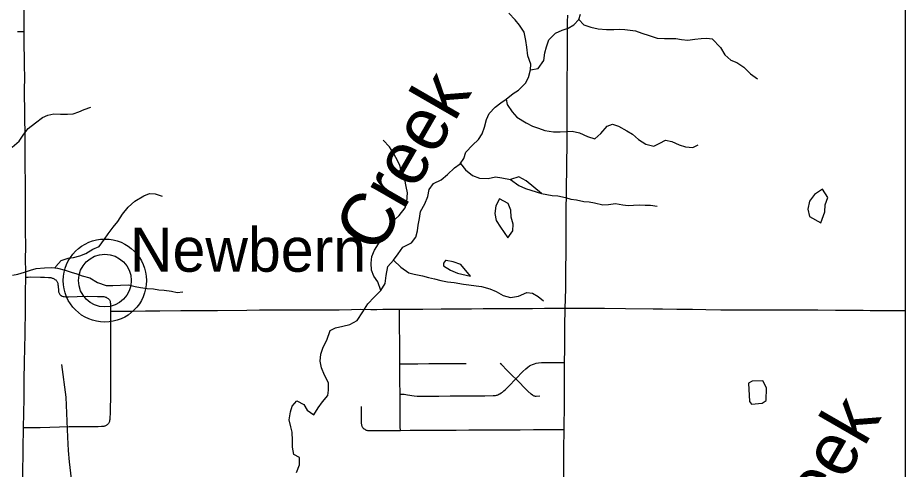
# Model space of a CAD drawing. Extents: x -87 to 2145, y -2128 to 440.
# Drawn here: x 188.26 to 230.18, y -957.58 to -936.24 of the extents above; entities that cross this region are included whole.
import ezdxf

# ---------------------------------------------------------------- set-up
doc = ezdxf.new("R2010")
doc.units = 0
for name, color, linetype in [('GM_X_County_Road', 7, 'Continuous'), ('GM_X_Minor_Lake', 7, 'Continuous'), ('GM_X_Minor_River', 7, 'Continuous'), ('GM_X_Minor_River_Text', 7, 'Continuous'), ('GM_X_Township_Road', 7, 'Continuous'), ('GM_X_Unincorporated', 7, 'Continuous'), ('GM_X_Unincorporated_Location', 7, 'Continuous'), ('GM_X_Unincorporated_Text', 7, 'Continuous'), ('SC_Scratch1', 7, 'Continuous')]:
    doc.layers.add(name, color=color, linetype=linetype)

msp = doc.modelspace()

# ---------------------------------------------------------------- linework, layer by layer
at = {"layer": 'GM_X_County_Road'}
for points in [[(188.569, -936.89), (188.568, -936.847), (188.57, -936.24), (188.564, -935.617), (188.564, -935.109), (188.559, -934.716), (188.558, -934.502), (188.548, -933.666), (188.543, -933.19), (188.534, -932.469), (188.525, -932.059), (188.525, -931.781), (188.521, -931.24), (188.514, -929.995), (188.51, -929.617), (188.505, -929.027), (188.503, -928.519), (188.496, -927.847), (188.497, -927.453), (188.487, -926.649), (188.481, -925.911), (188.472, -924.927), (188.466, -924.435), (188.449, -923.577)], [(188.257, -936.895), (188.405, -936.892), (188.569, -936.89)], [(188.637, -948.498), (188.638, -948.245), (188.636, -947.671), (188.637, -947.048), (188.634, -946.293), (188.63, -945.326), (188.628, -944.752), (188.629, -943.948), (188.618, -943.324), (188.618, -942.849), (188.612, -942.193), (188.607, -941.766), (188.6, -940.963), (188.595, -940.504), (188.587, -939.979), (188.586, -939.57), (188.59, -939.143), (188.587, -938.422), (188.584, -938.192), (188.573, -937.503), (188.569, -936.89)], [(188.538, -955.627), (188.562, -954.232), (188.572, -953.363), (188.588, -952.527), (188.607, -951.198), (188.63, -950.001), (188.634, -949.229), (188.637, -948.498)], [(188.544, -963.408), (188.537, -963.299), (188.505, -962.628), (188.492, -962.268), (188.484, -961.793), (188.484, -960.76), (188.485, -960.186), (188.486, -959.497), (188.49, -958.825), (188.499, -957.955), (188.525, -956.578), (188.537, -955.659), (188.538, -955.627)]]:
    msp.add_lwpolyline(points, dxfattribs=at)
at = {"layer": 'GM_X_Minor_Lake'}
for points in [[(213.002, -944.545), (212.276, -943.958), (211.928, -943.771), (211.533, -943.891)], [(211.533, -943.891), (211.931, -944.171), (212.25, -944.317), (213.002, -944.545)], [(226.275, -944.354), (225.902, -944.595), (225.665, -944.92), (225.588, -945.288), (225.662, -945.64), (226.199, -945.93)], [(226.199, -945.93), (226.379, -945.425), (226.395, -945.085), (226.521, -944.738), (226.275, -944.354)], [(211.014, -944.807), (210.84, -945.137), (210.804, -945.496), (210.858, -945.827), (211.063, -946.142), (211.415, -946.649)], [(211.415, -946.649), (211.652, -946.314), (211.668, -945.994), (211.573, -945.663), (211.549, -945.342), (211.434, -945.02), (211.014, -944.807)], [(208.497, -947.717), (208.463, -947.721), (208.371, -947.847), (208.369, -947.973)], [(209.642, -948.45), (209.185, -947.901), (208.826, -947.784), (208.497, -947.717)], [(208.369, -947.973), (208.699, -948.181), (209.027, -948.318), (209.642, -948.45)], [(223.618, -954.326), (223.629, -953.732), (223.45, -953.403), (222.957, -953.416), (222.783, -953.52)], [(222.783, -953.52), (222.833, -954.378), (222.929, -954.512), (223.432, -954.46), (223.618, -954.326)]]:
    msp.add_lwpolyline(points, dxfattribs=at)
at = {"layer": 'GM_X_Minor_River'}
for points in [[(202.856, -951.485), (203.016, -951.023), (203.269, -950.898), (203.622, -950.814), (203.945, -950.739), (204.29, -950.545), (204.558, -950.139), (204.806, -949.763), (205.102, -949.448), (205.419, -949.133), (205.616, -948.806), (205.662, -948.426), (205.75, -948.007), (206.016, -947.701), (206.232, -947.405), (206.449, -947.088), (206.854, -946.885), (207.07, -946.618), (207.145, -946.309), (207.17, -946.049), (207.245, -945.74), (207.291, -945.401), (207.488, -945.034), (207.635, -944.686), (207.69, -944.366), (207.896, -944.08), (208.261, -943.906), (208.567, -943.651), (208.894, -943.336), (209.168, -943.151), (209.333, -942.893), (209.429, -942.594), (209.736, -942.269), (210.032, -941.994), (210.197, -941.727), (210.313, -941.418), (210.399, -941.059), (210.525, -940.771), (210.821, -940.476), (211.076, -940.26), (211.34, -940.095), (211.666, -939.82), (211.92, -939.664), (212.247, -939.339), (212.383, -939.071), (212.479, -938.703), (212.494, -938.443), (212.36, -938.05), (212.306, -937.638), (212.261, -937.317), (212.187, -936.925), (211.962, -936.601), (211.765, -936.347), (211.459, -936.021)], [(212.479, -938.703), (212.842, -938.639), (213.11, -938.273), (213.166, -937.904), (213.231, -937.624), (213.347, -937.286), (213.664, -936.971), (213.978, -936.826), (214.261, -936.741), (214.535, -936.586), (214.77, -936.329), (214.845, -936.07)], [(214.77, -936.329), (215.008, -936.574), (215.337, -936.69), (215.678, -936.766), (216.069, -936.803), (216.421, -936.799), (216.672, -936.783), (216.944, -936.798), (217.445, -936.867), (217.735, -936.972), (218.085, -937.088), (218.464, -937.205), (218.806, -937.231), (219.349, -937.22), (219.609, -937.275), (219.92, -937.3), (220.243, -937.256), (220.545, -937.221), (220.816, -937.206), (221.067, -937.24), (221.462, -937.648), (221.668, -937.992), (221.945, -938.247), (222.224, -938.362), (222.552, -938.578), (222.869, -938.894), (223.206, -939.13)], [(211.34, -940.095), (211.376, -940.346), (211.612, -940.69), (211.839, -940.944), (212.276, -941.212), (212.575, -941.368), (212.855, -941.463), (213.165, -941.568), (213.566, -941.635), (213.877, -941.641), (214.189, -941.616), (214.451, -941.611), (214.791, -941.677), (215.18, -941.864), (215.52, -941.96), (215.806, -941.714), (216.103, -941.369), (216.356, -941.273), (216.636, -941.368), (217.034, -941.586), (217.303, -941.75), (217.58, -941.996), (217.928, -942.222), (218.309, -942.309), (218.592, -942.173), (218.866, -942.038), (219.156, -942.093), (219.506, -942.249), (219.805, -942.345), (220.147, -942.371), (220.4, -942.245)], [(187.998, -942.357), (188.322, -942.071), (188.546, -941.754), (188.75, -941.486), (189.094, -941.21), (189.428, -940.964), (189.691, -940.847), (189.973, -940.781), (190.284, -940.804), (190.616, -940.798), (190.877, -940.781), (191.15, -940.685), (191.402, -940.578), (191.714, -940.471)], [(205.419, -949.133), (205.275, -948.73), (205.089, -948.456), (204.973, -948.174), (204.959, -947.843), (204.984, -947.523), (205.11, -947.225), (205.295, -946.928), (205.491, -946.651), (205.739, -946.265), (205.915, -945.928), (206.283, -945.593), (206.56, -945.228), (206.636, -944.939), (206.673, -944.519), (206.617, -944.228), (206.542, -943.896), (206.388, -943.523), (206.312, -943.231), (206.186, -942.958), (205.981, -942.604), (205.825, -942.351), (205.528, -942.036)], [(209.182, -943.129), (209.406, -943.438), (209.742, -943.705), (210.081, -943.832), (210.482, -943.84), (210.825, -943.768), (211.125, -943.814), (211.533, -943.891)], [(190.025, -948.063), (190.055, -948.002), (190.309, -947.725), (190.652, -947.609), (190.904, -947.582), (191.196, -947.496), (191.478, -947.389), (191.812, -947.183), (192.105, -947.056), (192.359, -946.709), (192.533, -946.452), (192.767, -946.144), (192.99, -945.867), (193.205, -945.52), (193.479, -945.193), (193.793, -944.906), (194.218, -944.662), (194.48, -944.555), (194.761, -944.568), (195.092, -944.672)], [(213.002, -944.545), (213.508, -944.644), (213.769, -944.669), (214.129, -944.737), (214.388, -944.812), (214.658, -944.858), (215.008, -944.925), (215.259, -944.951), (215.509, -944.986), (215.899, -945.094), (216.17, -945.07), (216.502, -945.027), (216.842, -945.084), (217.092, -945.119), (217.353, -945.105), (217.614, -945.09), (217.895, -945.106), (218.156, -945.102), (218.466, -945.148)], [(206.016, -947.701), (206.363, -948.028), (206.74, -948.305), (206.99, -948.369), (207.381, -948.446), (207.671, -948.521), (207.951, -948.586), (208.252, -948.662), (208.562, -948.727), (208.883, -948.763), (209.314, -948.84), (209.575, -948.875), (209.916, -948.921), (210.166, -948.945), (210.567, -949.062), (210.856, -949.188), (211.185, -949.364), (211.535, -949.46), (211.918, -949.406), (212.303, -949.223), (212.573, -949.258), (212.842, -949.412), (213.1, -949.617)], [(188.011, -948.418), (188.263, -948.371), (188.586, -948.274), (188.858, -948.168), (189.13, -948.101), (189.522, -948.066), (189.874, -948.05), (190.135, -948.073), (190.496, -948.167), (190.787, -948.271), (191.057, -948.344), (191.308, -948.437), (191.669, -948.541), (192.028, -948.756), (192.439, -948.9), (192.751, -948.904), (193.123, -948.889), (193.495, -948.863), (193.806, -948.947), (194.056, -948.99), (194.368, -949.043), (194.669, -949.057), (194.92, -949.1), (195.181, -949.113), (195.532, -949.167), (195.793, -949.231), (196.055, -949.194)], [(201.301, -956.885), (201.233, -956.541), (201.234, -956.229), (201.228, -955.836), (201.166, -955.582), (201.088, -955.247), (201.141, -954.866), (201.231, -954.598), (201.451, -954.344), (201.775, -954.527), (201.927, -954.784), (202.25, -955.007), (202.452, -954.682), (202.653, -954.397), (202.904, -954.094), (202.943, -953.844), (202.946, -953.492), (202.748, -953.132), (202.609, -952.795), (202.55, -952.471), (202.582, -952.139), (202.694, -951.811), (202.856, -951.485)], [(191.922, -967.612), (190.702, -957.239), (190.661, -956.694), (190.633, -956.069), (190.549, -954.183), (190.342, -952.625)], [(201.422, -957.735), (201.565, -957.378), (201.577, -957.026), (201.301, -956.885)]]:
    msp.add_lwpolyline(points, dxfattribs=at)
at = {"layer": 'GM_X_Township_Road'}
for points in [[(214.124, -949.972), (214.142, -949.544), (214.149, -949.02), (214.154, -948.56), (214.158, -947.937), (214.162, -947.543), (214.165, -946.724), (214.167, -946.428), (214.171, -945.642), (214.174, -945.069), (214.175, -944.807), (214.18, -944.463), (214.182, -944.217), (214.184, -944.053), (214.191, -943.595), (214.196, -943.267), (214.204, -942.873), (214.208, -942.497), (214.207, -941.989), (214.207, -941.792), (214.21, -941.481), (214.22, -940.858), (214.216, -940.547), (214.215, -940.268), (214.213, -939.646), (214.214, -939.482), (214.215, -939.351), (214.219, -939.023), (214.221, -938.826), (214.223, -938.711), (214.228, -938.105), (214.231, -937.449), (214.234, -936.908), (214.235, -936.814), (214.237, -936.432), (214.242, -936.121)], [(188.637, -948.498), (188.754, -948.498), (188.884, -948.497), (189.335, -948.506), (189.532, -948.51), (189.711, -948.518), (189.768, -948.522), (189.823, -948.528), (189.859, -948.535), (189.894, -948.545), (189.927, -948.557), (189.954, -948.57), (189.99, -948.588), (190.022, -948.609), (190.056, -948.638), (190.082, -948.666), (190.103, -948.691), (190.123, -948.72), (190.138, -948.753), (190.149, -948.789), (190.156, -948.829), (190.164, -948.875), (190.169, -948.921), (190.189, -949.147), (190.195, -949.196), (190.202, -949.233), (190.215, -949.267), (190.232, -949.295), (190.252, -949.321), (190.28, -949.349), (190.317, -949.374), (190.36, -949.395), (190.403, -949.412), (190.45, -949.421), (190.529, -949.427), (190.662, -949.431), (191.072, -949.42), (191.547, -949.41), (192.022, -949.412), (192.218, -949.415), (192.281, -949.419), (192.331, -949.424), (192.374, -949.433), (192.412, -949.445), (192.443, -949.457), (192.476, -949.474), (192.507, -949.493), (192.534, -949.513), (192.557, -949.532), (192.581, -949.557), (192.598, -949.581), (192.611, -949.605), (192.622, -949.635), (192.631, -949.671), (192.636, -949.708), (192.64, -949.745), (192.642, -949.792), (192.645, -949.967), (192.646, -950.117)], [(192.646, -950.117), (192.647, -950.377), (192.649, -951.132), (192.648, -951.656), (192.641, -952.312), (192.639, -953.034), (192.643, -953.674), (192.644, -953.838), (192.637, -954.264), (192.631, -954.625), (192.622, -954.919), (192.611, -955.175), (192.607, -955.238), (192.6, -955.283), (192.591, -955.321), (192.582, -955.354), (192.568, -955.386), (192.549, -955.416), (192.528, -955.443), (192.507, -955.466), (192.484, -955.484), (192.46, -955.504), (192.439, -955.516), (192.414, -955.53), (192.382, -955.544), (192.354, -955.554), (192.322, -955.561), (192.291, -955.566), (192.258, -955.568), (192.216, -955.57), (192.054, -955.575), (191.792, -955.578), (191.12, -955.578), (190.693, -955.581), (190.235, -955.598), (189.319, -955.623), (189.188, -955.625), (188.944, -955.63), (188.797, -955.629), (188.538, -955.627)], [(192.646, -950.117), (192.938, -950.116), (193.266, -950.116), (193.709, -950.109), (194.3, -950.1), (194.972, -950.091), (195.972, -950.084), (196.727, -950.081), (197.695, -950.073), (199.089, -950.063), (199.68, -950.054), (200.401, -950.046), (201.253, -950.046), (201.743, -950.048), (202.185, -950.048), (202.48, -950.051), (202.872, -950.05), (203.446, -950.045), (204.03, -950.032), (204.46, -950.025), (204.936, -950.027), (205.231, -950.028), (205.509, -950.024), (205.968, -950.02), (206.294, -950.019)], [(206.304, -952.595), (206.303, -952.504), (206.307, -951.865), (206.305, -951.471), (206.297, -950.963), (206.293, -950.554), (206.294, -950.16), (206.294, -950.019)], [(206.294, -950.019), (206.493, -950.018), (207.05, -950.019), (207.394, -950.016), (208.264, -950.006), (208.788, -950.002), (209.312, -950), (209.689, -949.999), (210.247, -949.99), (210.771, -949.985), (211.247, -949.982), (211.771, -949.983), (212.181, -949.98), (212.575, -949.979), (213.148, -949.975), (213.853, -949.972), (214.124, -949.972)], [(214.096, -952.543), (214.103, -951.891), (214.105, -951.233), (214.105, -950.839), (214.124, -949.972)], [(214.124, -949.972), (215.141, -949.971), (215.984, -949.972), (216.968, -949.986), (218.281, -949.998), (218.723, -950.005), (219.396, -950.014), (220.134, -950.023), (220.758, -950.031), (221.479, -950.041), (221.873, -950.042), (222.677, -950.046), (223.382, -950.051), (223.743, -950.052), (224.449, -950.053), (225.269, -950.049), (226.056, -950.055), (226.893, -950.058), (228.189, -950.07), (228.533, -950.073), (229.255, -950.076), (230.042, -950.078), (230.183, -950.079)], [(206.304, -952.595), (206.498, -952.594), (207.155, -952.593), (207.681, -952.59), (208.568, -952.582), (209.093, -952.58), (209.441, -952.578)], [(206.322, -954.031), (206.313, -953.405), (206.307, -952.848), (206.304, -952.595)], [(211.788, -953.316), (211.655, -953.182), (211.388, -952.914), (211.106, -952.637), (211.052, -952.582)], [(211.788, -953.316), (212.128, -952.963), (212.26, -952.841), (212.362, -952.755), (212.443, -952.702), (212.502, -952.67), (212.576, -952.635), (212.668, -952.598), (212.748, -952.575), (212.858, -952.555), (213.005, -952.543), (213.481, -952.537), (213.874, -952.541), (214.096, -952.543)], [(214.073, -955.697), (214.077, -955.481), (214.082, -954.694), (214.085, -953.562), (214.091, -952.988), (214.096, -952.543)], [(206.322, -954.031), (206.428, -954.035), (206.51, -954.042), (206.586, -954.05), (206.677, -954.061), (206.777, -954.079), (206.877, -954.096), (206.985, -954.111), (207.126, -954.122), (207.394, -954.126), (208.149, -954.126), (208.69, -954.12), (209.46, -954.111), (210.329, -954.112), (210.714, -954.104), (210.78, -954.101), (210.836, -954.093), (210.878, -954.084), (210.905, -954.076), (210.937, -954.063), (210.991, -954.037), (211.035, -954.013), (211.089, -953.979), (211.158, -953.934), (211.226, -953.88), (211.288, -953.824), (211.367, -953.749), (211.458, -953.66), (211.788, -953.316)], [(212.924, -954.123), (212.747, -954.142), (212.713, -954.139), (212.681, -954.133), (212.657, -954.126), (212.631, -954.115), (212.605, -954.101), (212.573, -954.079), (212.512, -954.031), (212.355, -953.885), (211.788, -953.316)], [(206.336, -955.744), (206.334, -955.584), (206.328, -955.175), (206.327, -954.896), (206.325, -954.618), (206.322, -954.031)], [(204.483, -954.612), (204.483, -954.808), (204.484, -955.055), (204.485, -955.304), (204.487, -955.377), (204.489, -955.414), (204.494, -955.45), (204.499, -955.476), (204.505, -955.503), (204.513, -955.526), (204.523, -955.55), (204.537, -955.578), (204.558, -955.611), (204.582, -955.638), (204.619, -955.67), (204.65, -955.694), (204.686, -955.717), (204.714, -955.73), (204.744, -955.74), (204.779, -955.747), (204.816, -955.753), (204.861, -955.756), (205.09, -955.758), (205.762, -955.754), (206.27, -955.745), (206.336, -955.744)], [(206.336, -955.744), (206.794, -955.74), (207.253, -955.742), (208.154, -955.73), (208.973, -955.732), (209.562, -955.723), (209.857, -955.719), (210.48, -955.716), (210.808, -955.714), (211.283, -955.718), (211.988, -955.716), (212.627, -955.708), (213.938, -955.698), (214.073, -955.697)], [(213.984, -963.146), (213.993, -961.828), (214.004, -960.926), (214.026, -959.598), (214.035, -958.679), (214.05, -957.465), (214.058, -956.645), (214.073, -955.697)]]:
    msp.add_lwpolyline(points, dxfattribs=at)
at = {"layer": 'GM_X_Unincorporated'}
for radius in [1.964, 1.245]:
    msp.add_circle((192.378, -948.666), radius, dxfattribs=at)
at = {"layer": 'GM_X_Unincorporated_Location'}
msp.add_line((192.378, -948.666), (192.378, -948.666), dxfattribs=at)
at = {"layer": 'SC_Scratch1'}
msp.add_lwpolyline([(-21.617, -825.188), (230.183, -825.188), (230.183, -1245.188), (-21.617, -1245.188)], close=True, dxfattribs=at)

# ---------------------------------------------------------------- texts
at = {"layer": 'GM_X_Minor_River_Text'}
for rotation, p in [(60.011, (205.269, -947.485)), (60.0109, (224.622, -962.841))]:
    msp.add_text('Creek', height=2.4994, rotation=rotation, dxfattribs=at).set_placement(p)
at = {"layer": 'GM_X_Unincorporated_Text'}
msp.add_text('Newbern', height=2.085, rotation=0, dxfattribs=at).set_placement((193.56, -948.248))

doc.saveas('drawing.dxf')
